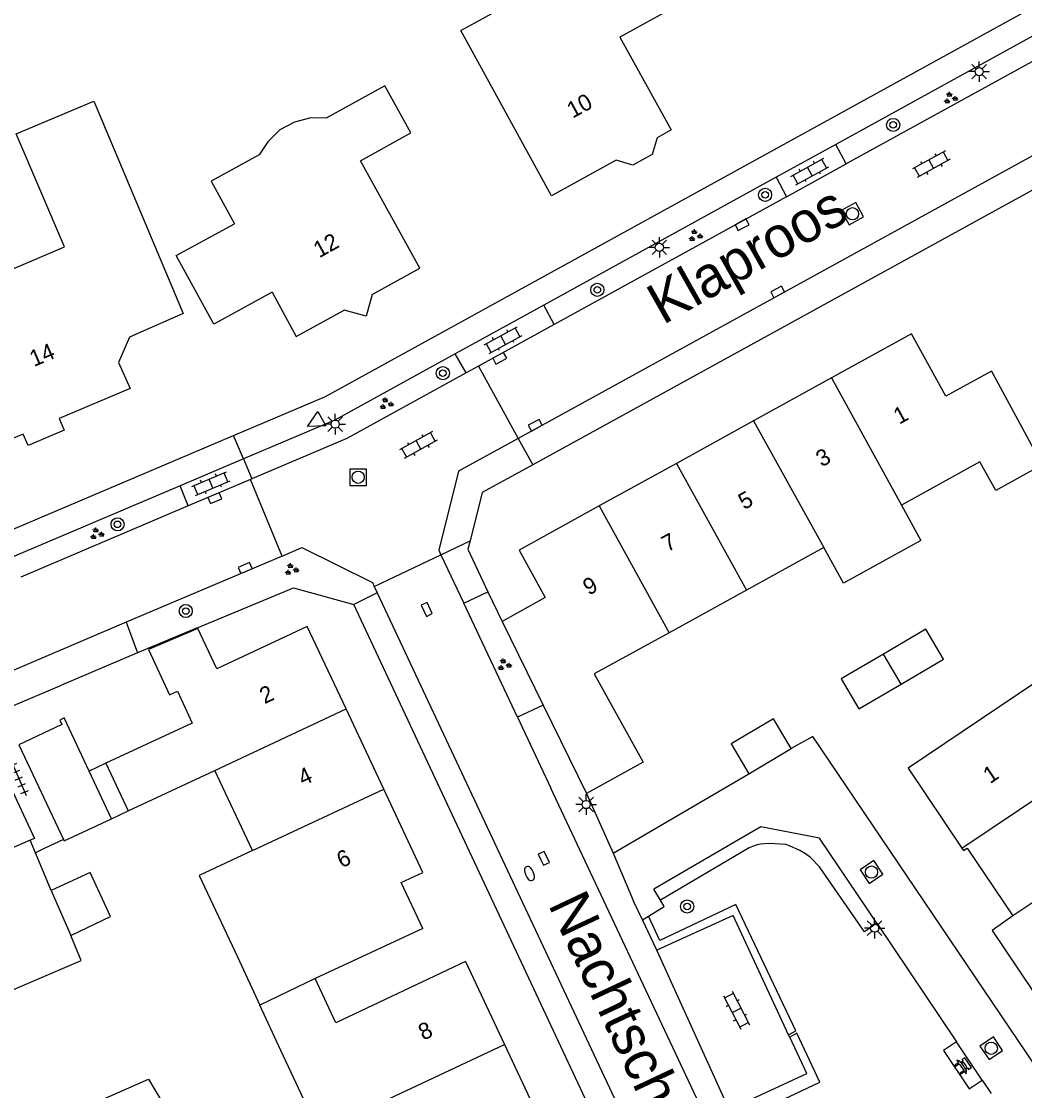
# Model space of a CAD drawing. Extents: x 136000 to 141014, y 402000 to 403500.
# Drawn here: x 137343.4 to 137404.7, y 402297.7 to 402363 of the extents above; entities that cross this region are included whole.
import ezdxf

# ---------------------------------------------------------------- set-up
doc = ezdxf.new("R2010")
doc.units = 0
for name, color, linetype in [('gg-afsc-erfafscheiding', 7, 'Continuous'), ('gg-afsc-muur', 7, 'Continuous'), ('gg-anno-huisnummerreeks BGT', 7, 'Continuous'), ('gg-anno-openbare ruimte label', 7, 'Continuous'), ('gg-bbg-bijgebouw', 7, 'Continuous'), ('gg-bbg-gedigitaliseerde bebouwing', 7, 'Continuous'), ('gg-bbg-gedigitaliseerde bijgebouw', 7, 'Continuous'), ('gg-bbg-hoofdgebouw', 7, 'Continuous'), ('gg-bbg-luifel en loopbrug', 7, 'Continuous'), ('gg-bbg-tussenscheiding', 7, 'Continuous'), ('gg-knt-verharding', 7, 'Continuous'), ('gg-knt-verharding nz', 7, 'Continuous'), ('gt-grn-groengrens', 7, 'Continuous'), ('gt-grn-weggrens', 7, 'Continuous'), ('gt-symb-bank', 7, 'Continuous'), ('gt-symb-boom', 7, 'Continuous'), ('gt-symb-brandkraan', 7, 'Continuous'), ('gt-symb-groenvak', 7, 'Continuous'), ('gt-symb-klinker verharding', 7, 'Continuous'), ('gt-symb-kolk', 7, 'Continuous'), ('gt-symb-lichtmast', 7, 'Continuous'), ('gt-symb-rioolschacht', 7, 'Continuous'), ('gt-symb-tegel verharding', 7, 'Continuous'), ('gt-symb-waterafsluiter', 7, 'Continuous')]:
    doc.layers.add(name, color=color, linetype=linetype)

# ---------------------------------------------------------------- blocks, each defined once
blk = doc.blocks.new('gt0-BOOM')
at = {"layer": 'gt-symb-boom'}
for radius in [0.4, 0.2]:
    blk.add_circle((0, 0), radius, dxfattribs=at)
blk = doc.blocks.new('gt0-GRVAK')
at = {"layer": 'gt-symb-groenvak'}
for p, q in [((-0.11, 0.189), (-0.228, 0.24)), ((-0.182, 0.153), (0.088, 0.153)), ((-0.091, 0.211), (-0.156, 0.322)), ((-0.047, 0.214), (-0.047, 0.393)), ((-0.004, 0.211), (0.061, 0.322)), ((0.015, 0.189), (0.133, 0.24)), ((0.262, -0.052), (0.197, 0.059)), ((0.305, -0.049), (0.305, 0.13)), ((0.349, -0.052), (0.414, 0.059)), ((-0.245, -0.228), (-0.363, -0.177)), ((-0.318, -0.264), (-0.047, -0.264)), ((-0.226, -0.206), (-0.291, -0.095)), ((-0.183, -0.203), (-0.183, -0.024)), ((-0.139, -0.206), (-0.074, -0.095)), ((-0.12, -0.228), (-0.002, -0.177)), ((0.243, -0.074), (0.125, -0.023)), ((0.17, -0.11), (0.441, -0.11)), ((0.368, -0.074), (0.486, -0.023))]:
    blk.add_line(p, q, dxfattribs=at)
blk = doc.blocks.new('gt0-KOLK')
at = {"layer": 'gt-symb-kolk'}
blk.add_lwpolyline([(0, 0), (0.375, 0), (0.375, 0.4), (-0.375, 0.4), (-0.375, 0), (0, 0)], dxfattribs=at)
blk = doc.blocks.new('gt0-LMAST')
at = {"layer": 'gt-symb-lichtmast'}
for p, q in [((-0.182, 0.173), (-0.447, 0.438)), ((-0.005, 0.246), (-0.005, 0.621)), ((0.172, 0.173), (0.437, 0.438)), ((-0.255, -0.004), (-0.63, -0.004)), ((-0.182, -0.181), (-0.447, -0.446)), ((-0.005, -0.254), (-0.005, -0.629)), ((0.437, -0.446), (0.172, -0.181)), ((0.245, -0.004), (0.62, -0.004))]:
    blk.add_line(p, q, dxfattribs=at)
blk.add_circle((-0.005, -0.004), 0.25, dxfattribs=at)
blk = doc.blocks.new('gt0-TEG1')
at = {"layer": 'gt-symb-tegel verharding'}
for p, q in [((-1.125, 0), (1.125, 0)), ((-0.9, -0.25), (-0.9, 0.25)), ((-0.45, -0.25), (-0.45, 0.25)), ((0, -0.25), (0, 0.25)), ((0.45, -0.25), (0.45, 0.25)), ((0.9, -0.25), (0.9, 0.25))]:
    blk.add_line(p, q, dxfattribs=at)
blk = doc.blocks.new('gt0-RS')
at = {"layer": 'gt-symb-rioolschacht'}
blk.add_lwpolyline([(-0.5, -0.5), (0.5, -0.5), (0.5, 0.5), (-0.5, 0.5)], close=True, dxfattribs=at)
blk.add_circle((0, 0), 0.375, dxfattribs=at)
blk = doc.blocks.new('gt0-BR')
at = {"layer": 'gt-symb-brandkraan'}
for centre, radius, start, end in [((-0.244, 0), 0.206, 107.56694, 252.43307), ((0.599, -2.664), 3, 106.89205, 107.56694), ((0, -0.691), 0.938, 73.10799, 106.89205), ((-0.599, -2.664), 3, 72.43309, 73.10799), ((0.244, 0), 0.206, 287.56695, 72.43309), ((0.599, 2.664), 3, 252.43307, 253.10797), ((0, 0.691), 0.938, 253.10797, 286.89206), ((-0.599, 2.664), 3, 286.89206, 287.56695)]:
    blk.add_arc(centre, radius, start, end, dxfattribs=at)
blk = doc.blocks.new('gt0-KL1')
at = {"layer": 'gt-symb-klinker verharding'}
for p, q in [((-1.15, 0.3), (1.15, 0.3)), ((-1, -0.3), (-1, 0.3)), ((-0.5, 0.3), (-0.5, 0.45)), ((0, -0.3), (0, 0.3)), ((0.5, 0.3), (0.5, 0.45)), ((1, -0.3), (1, 0.3)), ((-1.15, -0.3), (1.15, -0.3)), ((-0.5, -0.45), (-0.5, -0.3)), ((0.5, -0.45), (0.5, -0.3))]:
    blk.add_line(p, q, dxfattribs=at)
blk = doc.blocks.new('gt0-BANK')
at = {"layer": 'gt-symb-bank'}
for p, q in [((-0.504, 0.274), (-0.322, 0.274)), ((-0.314, 0.265), (-0.314, 0.007)), ((-0.308, 0), (-0.266, 0)), ((-0.258, 0.009), (-0.258, 0.265)), ((-0.251, 0.274), (0.252, 0.274)), ((-0.243, 0.547), (-0.243, 0.412)), ((0.244, 0.487), (0.244, 0.547)), ((0.26, 0.265), (0.26, 0.007)), ((0.266, 0), (0.305, 0)), ((0.311, 0.007), (0.311, 0.265)), ((0.319, 0.274), (0.501, 0.274))]:
    blk.add_line(p, q, dxfattribs=at)
for points in [[(-0.362, 0.761), (-0.362, 0.554), (-0.251, 0.554)], [(0.252, 0.554), (0.359, 0.554), (0.359, 0.761), (-0.362, 0.761)], [(-0.251, 0.404), (-0.362, 0.404), (-0.504, 0.274)], [(0.501, 0.274), (0.359, 0.404), (0.244, 0.404)]]:
    blk.add_lwpolyline(points, dxfattribs=at)
for centre, start, end in [((-0.308, 0.007), 180, 270), ((0.266, 0.007), 180, 270), ((0.305, 0.007), 270, 0)]:
    blk.add_arc(centre, 0.00643, start, end, dxfattribs=at)
for points, degree in [([(-0.322, 0.274), (-0.314, 0.273), (-0.314, 0.265)], 2), ([(-0.266, 0), (-0.258, 0), (-0.258, 0.009)], 2), ([(-0.258, 0.265), (-0.257, 0.274), (-0.251, 0.274)], 2), ([(-0.251, 0.554), (-0.243, 0.553), (-0.243, 0.547)], 2), ([(-0.243, 0.412), (-0.243, 0.404), (-0.251, 0.404)], 2), ([(-0.18, 0.554), (0, 0.554), (0.18, 0.554), (0.189, 0.553), (0.189, 0.547), (0.189, 0.48), (0.189, 0.412), (0.189, 0.404), (0.18, 0.404), (0, 0.404), (-0.18, 0.404), (-0.188, 0.404), (-0.188, 0.412), (-0.188, 0.48), (-0.188, 0.547), (-0.186, 0.554), (-0.18, 0.554)], 3), ([(0.244, 0.547), (0.245, 0.554), (0.252, 0.554)], 2), ([(0.244, 0.404), (0.244, 0.462), (0.244, 0.487)], 2), ([(0.252, 0.274), (0.26, 0.273), (0.26, 0.265)], 2), ([(0.311, 0.265), (0.312, 0.274), (0.319, 0.274)], 2)]:
    blk.add_open_spline(points, degree=degree, dxfattribs=at)
blk = doc.blocks.new('gt0-WAFSL')
at = {"layer": 'gt-symb-waterafsluiter'}
for p, q in [((-0.5, -0.333), (0, 0.667)), ((0, 0.667), (0.5, -0.333)), ((0.5, -0.333), (-0.5, -0.333))]:
    blk.add_line(p, q, dxfattribs=at)

msp = doc.modelspace()

# ---------------------------------------------------------------- linework, layer by layer
at = {"layer": 'gg-afsc-erfafscheiding'}
msp.add_line((137345.982, 402313.019), (137344.811, 402312.459), dxfattribs=at)
msp.add_lwpolyline([(137354.103, 402325.927), (137360.025, 402328.391), (137363.705, 402327.365)], dxfattribs=at)
at = {"layer": 'gg-afsc-muur'}
for p, q in [((137354.103, 402325.927), (137350.496, 402324.404)), ((137350.496, 402324.404), (137345.86, 402322.446)), ((137377.92, 402315.826), (137379.55, 402312.174)), ((137344.811, 402312.459), (137344.269, 402312.213))]:
    msp.add_line(p, q, dxfattribs=at)
at = {"layer": 'gg-bbg-bijgebouw'}
for p, q in [((137347.555, 402317.194), (137346.029, 402320.438)), ((137343.254, 402318.806), (137345.982, 402313.019)), ((137387.833, 402317.026), (137390.408, 402318.563)), ((137348.926, 402314.278), (137347.555, 402317.194)), ((137343.95, 402312.97), (137339.39, 402311)), ((137344.269, 402312.213), (137343.95, 402312.97)), ((137345.24, 402309.909), (137344.269, 402312.213)), ((137347.611, 402311.007), (137345.24, 402309.909))]:
    msp.add_line(p, q, dxfattribs=at)
for points in [[(137346.029, 402320.438), (137345.767, 402320.309), (137345.886, 402320.029), (137343.254, 402318.806)], [(137345.982, 402313.019), (137346.024, 402312.929), (137348.926, 402314.278)]]:
    msp.add_lwpolyline(points, dxfattribs=at)
at = {"layer": 'gg-bbg-gedigitaliseerde bebouwing'}
for p, q in [((137402.65, 402341.6), (137405.744, 402335.884)), ((137392.417, 402330.836), (137387.687, 402328.236)), ((137387.687, 402328.236), (137382.964, 402325.64)), ((137382.964, 402325.64), (137378.398, 402323.13)), ((137349.926, 402314.761), (137355.231, 402317.229)), ((137357.53, 402312.34), (137355.231, 402317.229)), ((137356.6, 402305.85), (137357.977, 402302.894)), ((137359.26, 402300.14), (137357.977, 402302.894))]:
    msp.add_line(p, q, dxfattribs=at)
for points in [[(137405.744, 402335.884), (137402.91, 402334.32), (137401.94, 402336.07), (137397.151, 402333.438)], [(137397.151, 402333.438), (137398.341, 402331.272), (137393.607, 402328.671), (137392.417, 402330.836)], [(137408.69, 402317.749), (137405.4, 402322.64), (137397.56, 402317.38)], [(137357.53, 402312.34), (137354.272, 402310.811), (137356.6, 402305.85)], [(137364.884, 402296.732), (137361.586, 402295.184), (137359.26, 402300.14)], [(137345.685, 402295.967), (137351.17, 402298.39), (137355.041, 402291.871)]]:
    msp.add_lwpolyline(points, dxfattribs=at)
at = {"layer": 'gg-bbg-gedigitaliseerde bijgebouw'}
for points in [[(137397.14, 402322.51), (137399.73, 402324.03), (137398.65, 402325.86), (137396.06, 402324.34)], [(137396.06, 402324.34), (137393.47, 402322.82), (137394.55, 402320.99), (137397.14, 402322.51)], [(137390.408, 402318.563), (137389.338, 402320.385), (137386.759, 402318.85), (137387.833, 402317.026)], [(137339.39, 402311), (137342.5, 402303.68), (137347.07, 402305.63), (137346.425, 402307.147)], [(137346.425, 402307.147), (137348.86, 402308.32), (137347.611, 402311.007)]]:
    msp.add_lwpolyline(points, dxfattribs=at)
at = {"layer": 'gg-bbg-hoofdgebouw'}
for p, q in [((137392.889, 402341.202), (137388.118, 402338.575)), ((137388.118, 402338.575), (137383.409, 402335.982)), ((137383.409, 402335.982), (137378.688, 402333.382)), ((137375.404, 402327.783), (137372.766, 402326.33)), ((137372.766, 402326.33), (137375.274, 402321.218)), ((137365.54, 402316.094), (137363.241, 402320.985)), ((137375.274, 402321.218), (137377.92, 402315.826)), ((137348.571, 402317.672), (137349.926, 402314.761)), ((137397.56, 402317.38), (137400.84, 402312.489)), ((137367.932, 402307.574), (137366.609, 402310.389)), ((137367.932, 402307.574), (137361.359, 402304.537)), ((137370.53, 402305.56), (137372.91, 402300.499)), ((137372.91, 402300.499), (137375.203, 402295.625))]:
    msp.add_line(p, q, dxfattribs=at)
for points in [[(137379.723, 402354.483), (137375.79, 402352.32), (137370.24, 402362.41), (137375.06, 402365.05), (137373.8, 402367.34), (137379.75, 402370.63), (137383.43, 402363.92), (137379.96, 402362.01), (137383.1, 402356.34), (137382.23, 402355.862)], [(137364.84, 402346.29), (137367.74, 402347.89), (137364.117, 402354.457), (137367.19, 402356.152), (137365.601, 402359.033), (137362.03, 402357.05), (137361.08, 402357.07), (137360.09, 402356.82), (137359.19, 402356.34), (137358.46, 402355.62), (137357.93, 402354.82), (137355, 402353.21), (137356.424, 402350.614)], [(137343.528, 402337.773), (137342.49, 402337.33), (137338.78, 402346.1), (137346.04, 402349.19), (137343.1, 402356.09), (137347.83, 402358.09), (137353.3, 402345.13), (137350.01, 402343.69), (137349.34, 402342.14), (137350.05, 402340.56), (137345.723, 402338.711)], [(137382.23, 402355.862), (137381.934, 402354.845), (137380.754, 402354.194), (137379.723, 402354.483)], [(137358.718, 402346.431), (137355.158, 402344.478), (137352.863, 402348.661), (137356.424, 402350.614)], [(137358.718, 402346.431), (137360.2, 402343.73), (137363.116, 402345.339)], [(137364.84, 402346.29), (137364.458, 402344.958), (137363.116, 402345.339)], [(137402.65, 402341.6), (137399.86, 402340.09), (137397.77, 402343.89), (137392.889, 402341.202)], [(137345.723, 402338.711), (137346.026, 402338.004), (137343.83, 402337.066), (137343.528, 402337.773)], [(137378.688, 402333.382), (137373.8, 402330.69), (137375.404, 402327.783)], [(137363.241, 402320.985), (137360.87, 402326.03), (137355.346, 402323.437)], [(137355.346, 402323.437), (137354.191, 402325.896), (137351.177, 402324.607), (137352.448, 402321.853), (137352.946, 402322.081)], [(137378.398, 402323.13), (137381.381, 402317.729), (137377.92, 402315.826)], [(137352.946, 402322.081), (137353.847, 402320.114), (137348.571, 402317.672)], [(137366.609, 402310.389), (137367.93, 402311.01), (137365.54, 402316.094)], [(137400.84, 402312.489), (137400.94, 402312.34), (137401.17, 402312.49), (137403.95, 402308.35)], [(137403.95, 402308.35), (137402.69, 402307.46), (137405.95, 402302.61)], [(137370.53, 402305.56), (137362.618, 402301.828), (137361.359, 402304.537)]]:
    msp.add_lwpolyline(points, dxfattribs=at)
at = {"layer": 'gg-bbg-luifel en loopbrug'}
for p, q in [((137348.571, 402317.672), (137347.555, 402317.194)), ((137348.926, 402314.278), (137349.926, 402314.761))]:
    msp.add_line(p, q, dxfattribs=at)
at = {"layer": 'gg-bbg-tussenscheiding'}
for p, q in [((137392.889, 402341.202), (137397.151, 402333.438)), ((137388.118, 402338.575), (137392.417, 402330.836)), ((137383.409, 402335.982), (137387.687, 402328.236)), ((137378.688, 402333.382), (137382.964, 402325.64)), ((137397.14, 402322.51), (137396.06, 402324.34)), ((137355.231, 402317.229), (137363.241, 402320.985)), ((137400.84, 402312.489), (137408.69, 402317.749)), ((137357.53, 402312.34), (137365.54, 402316.094)), ((137411.387, 402313.345), (137403.95, 402308.35)), ((137345.24, 402309.909), (137346.425, 402307.147)), ((137361.359, 402304.537), (137357.977, 402302.894)), ((137364.884, 402296.732), (137372.91, 402300.499))]:
    msp.add_line(p, q, dxfattribs=at)
at = {"layer": 'gg-knt-verharding'}
for p, q in [((137405.969, 402362.508), (137393.137, 402355.448)), ((137406.636, 402361.335), (137393.773, 402354.261)), ((137393.137, 402355.448), (137389.496, 402353.444)), ((137393.773, 402354.261), (137393.137, 402355.448)), ((137407.986, 402354.22), (137374.641, 402335.894)), ((137389.496, 402353.444), (137375.311, 402345.64)), ((137389.496, 402353.444), (137390.131, 402352.259)), ((137390.131, 402352.259), (137375.944, 402344.458)), ((137375.311, 402345.64), (137369.908, 402342.666)), ((137375.944, 402344.458), (137375.311, 402345.64)), ((137370.565, 402341.499), (137369.908, 402342.666)), ((137371.324, 402341.917), (137370.565, 402341.499)), ((137371.324, 402341.917), (137373.753, 402337.507)), ((137268.203, 402300.21), (137356.36, 402337.684)), ((137373.753, 402337.507), (137374.641, 402335.894)), ((137356.97, 402336.248), (137353.107, 402334.608)), ((137356.97, 402336.248), (137357.492, 402335.032)), ((137353.107, 402334.608), (137342.848, 402330.251)), ((137353.601, 402333.379), (137353.107, 402334.608)), ((137357.492, 402335.032), (137357.4, 402334.993)), ((137359.332, 402330.32), (137357.4, 402334.993)), ((137353.601, 402333.379), (137343.381, 402329.037)), ((137369.027, 402330.404), (137370.811, 402331.257)), ((137359.332, 402330.32), (137349.811, 402326.277)), ((137364.961, 402328.462), (137369.027, 402330.404)), ((137365.146, 402328.068), (137363.705, 402327.365)), ((137364.961, 402328.462), (137365.146, 402328.068)), ((137370.424, 402327.436), (137371.895, 402328.142)), ((137371.895, 402328.142), (137372.766, 402326.33)), ((137380.33, 402291.886), (137363.705, 402327.365)), ((137373.701, 402320.479), (137370.424, 402327.436)), ((137349.811, 402326.277), (137350.496, 402324.404)), ((137342.258, 402320.918), (137345.86, 402322.446)), ((137375.274, 402321.218), (137373.701, 402320.479)), ((137379.55, 402312.174), (137387.833, 402317.026)), ((137379.55, 402312.174), (137380.792, 402309.261)), ((137382.439, 402309.306), (137382.036, 402309.987)), ((137381.331, 402308.12), (137380.792, 402309.261)), ((137381.331, 402308.12), (137381.697, 402308.339)), ((137382.211, 402306.259), (137381.331, 402308.12)), ((137395.641, 402307.91), (137400.515, 402300.662)), ((137390.331, 402300.952), (137390.265, 402301.093)), ((137402.088, 402298.323), (137402.628, 402297.519))]:
    msp.add_line(p, q, dxfattribs=at)
for points in [[(137356.36, 402337.684), (137361.978, 402340.072), (137419.623, 402371.783), (137443.228, 402387.829)], [(137369.908, 402342.666), (137362.55, 402338.618), (137356.97, 402336.248)], [(137370.565, 402341.499), (137363.295, 402337.498), (137357.492, 402335.032)], [(137374.641, 402335.894), (137371.558, 402334.2), (137370.811, 402331.257)], [(137370.811, 402331.257), (137370.68, 402330.739), (137371.895, 402328.142)], [(137359.332, 402330.32), (137360.544, 402330.835), (137364.847, 402328.707), (137364.961, 402328.462)], [(137340.831, 402320.312), (137344.207, 402313.081), (137343.95, 402312.97)], [(137418.387, 402279.864), (137391.744, 402319.313), (137390.408, 402318.563)], [(137395.641, 402307.91), (137392.15, 402313.103), (137388.561, 402313.798), (137382.036, 402309.987)], [(137381.697, 402308.339), (137382.666, 402308.921), (137382.439, 402309.306)], [(137390.265, 402301.093), (137386.868, 402308.378), (137382.211, 402306.259)], [(137386.642, 402296.538), (137391.367, 402298.73), (137390.331, 402300.952)], [(137400.515, 402300.662), (137399.719, 402300.126), (137401.292, 402297.787), (137402.088, 402298.323)]]:
    msp.add_lwpolyline(points, dxfattribs=at)
at = {"layer": 'gg-knt-verharding nz'}
for p, q in [((137407.114, 402355.842), (137373.753, 402337.507)), ((137390.131, 402352.259), (137393.773, 402354.261)), ((137375.944, 402344.458), (137371.324, 402341.917)), ((137357.4, 402334.993), (137353.601, 402333.379)), ((137369.027, 402330.404), (137370.424, 402327.436)), ((137365.146, 402328.068), (137382.083, 402291.982)), ((137349.811, 402326.277), (137276.969, 402295.346)), ((137373.701, 402320.479), (137375.737, 402316.155)), ((137385.273, 402295.91), (137375.737, 402316.155)), ((137386.642, 402296.538), (137382.211, 402306.259))]:
    msp.add_line(p, q, dxfattribs=at)
msp.add_lwpolyline([(137373.753, 402337.507), (137370.109, 402335.504), (137368.894, 402330.686), (137369.027, 402330.404)], dxfattribs=at)
at = {"layer": 'gt-grn-groengrens'}
for points in [[(137395.641, 402307.91), (137394.886, 402307.388), (137392.142, 402311.341), (137391.601, 402311.908), (137391.285, 402312.138), (137390.947, 402312.339), (137390.321, 402312.631), (137390.09, 402312.711), (137389.097, 402312.77), (137388.541, 402312.73), (137388.345, 402312.688), (137388.06, 402312.594), (137387.849, 402312.503), (137382.439, 402309.306)], [(137390.265, 402301.093), (137390.7, 402301.326), (137387.037, 402309.04), (137382.408, 402306.841), (137381.697, 402308.339)], [(137387.644, 402291.619), (137385.93, 402295.258), (137392.168, 402298.195), (137390.77, 402301.194), (137390.331, 402300.952)]]:
    msp.add_lwpolyline(points, dxfattribs=at)
at = {"layer": 'gt-grn-weggrens'}
for p, q in [((137356.97, 402336.248), (137356.36, 402337.684)), ((137402.088, 402298.323), (137400.515, 402300.662))]:
    msp.add_line(p, q, dxfattribs=at)

# ---------------------------------------------------------------- block references
at = {"layer": 'gt-symb-bank', "rotation": -56.08164581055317}
msp.add_blockref('gt0-BANK', (137400.591, 402298.967), dxfattribs=at)
at = {"layer": 'gt-symb-boom'}
for p in [(137396.647, 402356.643), (137388.827, 402352.373), (137378.582, 402346.573), (137369.15, 402341.485), (137349.288, 402332.259), (137353.452, 402326.966), (137384.066, 402308.927)]:
    msp.add_blockref('gt0-BOOM', p, dxfattribs=at)
at = {"layer": 'gt-symb-brandkraan', "rotation": 114.69514651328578}
msp.add_blockref('gt0-BR', (137374.439, 402310.938), dxfattribs=at)
at = {"layer": 'gt-symb-groenvak'}
for p in [(137400.132, 402358.275), (137384.558, 402349.878), (137365.679, 402339.614), (137348.005, 402331.673), (137359.892, 402329.496), (137372.886, 402323.676)]:
    msp.add_blockref('gt0-GRVAK', p, dxfattribs=at)
at = {"layer": 'gt-symb-klinker verharding'}
for p, rotation in [((137391.558, 402353.794), 28.82083594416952), ((137398.974, 402354.251), -151.00102285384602), ((137372.831, 402343.503), 28.82083594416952), ((137367.656, 402337.096), -151.00102285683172), ((137354.991, 402334.737), 23.025492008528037), ((137387.076, 402302.59), -62.66592414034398)]:
    msp.add_blockref('gt0-KL1', p, dxfattribs=dict(at, rotation=rotation))
at = {"layer": 'gt-symb-kolk'}
for p, rotation in [((137387.519, 402350.372), 28.820835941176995), ((137389.69, 402346.275), 28.82083594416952), ((137372.722, 402342.226), 28.82083594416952), ((137374.888, 402338.134), 28.82083594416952), ((137355.31, 402333.673), 23.025492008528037), ((137357.158, 402329.409), 23.025492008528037), ((137367.985, 402326.974), -64.79277879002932), ((137375.137, 402311.784), -64.79277879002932)]:
    msp.add_blockref('gt0-KOLK', p, dxfattribs=dict(at, rotation=rotation))
at = {"layer": 'gt-symb-lichtmast'}
for p in [(137401.902, 402359.9), (137382.376, 402349.169), (137362.582, 402338.377), (137377.903, 402315.154), (137395.516, 402307.611)]:
    msp.add_blockref('gt0-LMAST', p, dxfattribs=at)
at = {"layer": 'gt-symb-rioolschacht'}
for p, rotation in [((137394.16, 402351.219), 28.82083594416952), ((137395.323, 402311.032), -55.96047544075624), ((137402.637, 402300.27), -55.9604754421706)]:
    msp.add_blockref('gt0-RS', p, dxfattribs=dict(at, rotation=rotation))
msp.add_blockref('gt0-RS', (137363.979, 402335.134), dxfattribs=at)
at = {"layer": 'gt-symb-tegel verharding', "rotation": -66.8690905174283}
msp.add_blockref('gt0-TEG1', (137343.261, 402316.742), dxfattribs=at)
at = {"layer": 'gt-symb-waterafsluiter', "rotation": 118.87101789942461}
msp.add_blockref('gt0-WAFSL', (137361.463, 402338.545), dxfattribs=at)

# ---------------------------------------------------------------- texts
at = {"layer": 'gg-anno-huisnummerreeks BGT'}
for s, rotation, p in [('10', 28.8, (137377.078, 402357.023)), ('12', 28.9, (137361.6, 402348.499)), ('14', 23.1, (137344.179, 402341.858)), ('1', 28.8, (137397.015, 402338.337)), ('3', 28.8, (137392.282, 402335.731)), ('5', 28.8, (137387.542, 402333.121)), ('7', 28.8, (137382.863, 402330.544)), ('9', 28.8, (137378.055, 402327.896)), ('2', 25.2, (137358.258, 402321.271)), ('1', 33.8, (137402.569, 402316.394)), ('4', 25.2, (137360.607, 402316.273)), ('6', 25.2, (137362.966, 402311.253)), ('8', 25.2, (137367.952, 402300.731))]:
    msp.add_text(s, height=1, rotation=rotation, dxfattribs=at).set_placement(p)
at = {"layer": 'gg-anno-openbare ruimte label'}
for s, rotation, p in [('Klaproos', 29.5, (137382.588, 402344.406)), ('Nachtschade', 295.2, (137375.553, 402309.058))]:
    msp.add_text(s, height=2.5, rotation=rotation, dxfattribs=at).set_placement(p)

doc.saveas('drawing.dxf')
